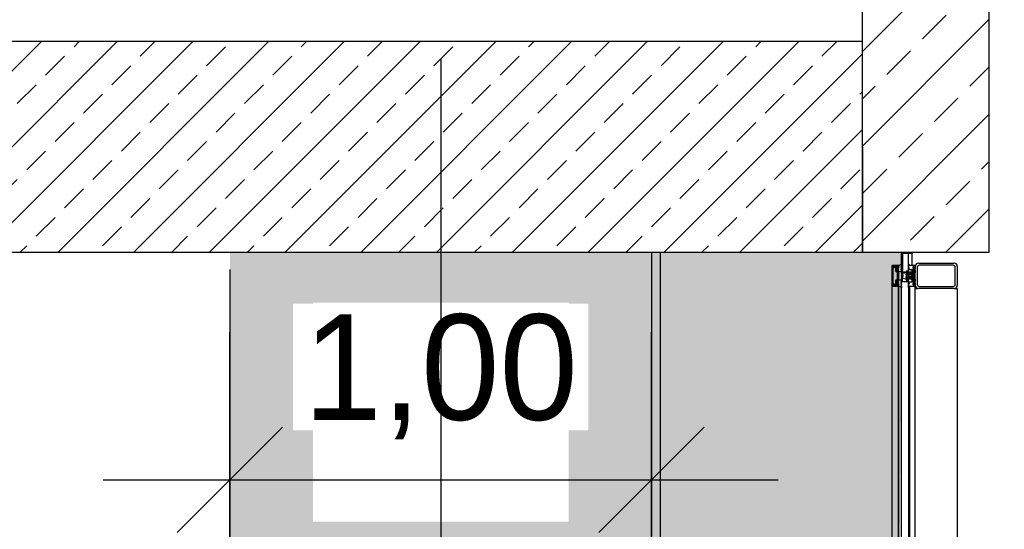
# Model space of a CAD drawing. Extents: x -805 to 3526, y -961 to 1039.
# Tile 289 of 471: x 1257.5 to 1259.83, y 34.62 to 35.83. Entities that reach past the tile are written whole.
import ezdxf
from ezdxf import colors
from ezdxf.entities.mleader import LeaderData, LeaderLine
from ezdxf.math import Vec2, Vec3

# ---------------------------------------------------------------- set-up
doc = ezdxf.new("R2010")
doc.units = 0
doc.linetypes.add('AUSGEZOGEN', pattern=[2, 1, 1])
doc.linetypes.add('VERDECKT2', pattern=[4.7625, 3.175, -1.5875])
doc.layers.get('0').update_dxf_attribs({"color": 251})
doc.layers.add('TTK-B-Bestand', color=252, linetype='Continuous', lineweight=35)
doc.layers.add('TTK-P-Treppe unten', color=12, linetype='Continuous', lineweight=25)
for name, color, linetype in [('TTK-P-Aufzug', 251, 'Continuous'), ('TTK-P-Bahnsteig', 12, 'Continuous'), ('TTK-P-Planung', 12, 'Continuous'), ('TTK-P-Schraffur', 42, 'Continuous'), ('TTK-P-TEXT', 12, 'AUSGEZOGEN')]:
    doc.layers.add(name, color=color, linetype=linetype)
doc.styles.add('AKG DIN 6776', font='AKG_DIN67.TTF')
doc.dimstyles.new('TTK', dxfattribs={"dimtxt": 2.5, "dimasz": 2.5, "dimexe": 3.5, "dimexo": 0.1, "dimgap": 1, "dimtad": 1, "dimzin": 0, "dimtxsty": 'AKG DIN 6776', "dimblk": 'OBLIQUE', "dimcen": -0.09, "dimdle": 3, "dimclrd": 256, "dimclre": 256, "dimclrt": 256, "dimadec": 3, "dimazin": 0, "dimtfac": 1, "dimtofl": 0, "dimtmove": 0, "dimatfit": 3, "dimldrblk": 'OBLIQUE', "dimfxl": 7, "dimfxlon": 1, "dimtolj": 1, "dimtzin": 0, "dimlwd": -1, "dimlwe": -1, "dimarcsym": 0})
doc.dimstyles.new('TTK$6', dxfattribs={"dimtxt": 2.5, "dimasz": 2.5, "dimexe": 3.5, "dimexo": 0.1, "dimgap": 1, "dimtad": 1, "dimzin": 0, "dimtxsty": 'AKG DIN 6776', "dimblk": 'OBLIQUE', "dimcen": -0.09, "dimdle": 3, "dimse1": 1, "dimse2": 1, "dimclrd": 256, "dimclre": 256, "dimclrt": 256, "dimadec": 3, "dimazin": 0, "dimtfac": 1, "dimtofl": 0, "dimtmove": 0, "dimatfit": 3, "dimldrblk": 'OBLIQUE', "dimfxl": 7, "dimfxlon": 1, "dimtolj": 1, "dimtzin": 0, "dimlwd": -1, "dimlwe": -1, "dimarcsym": 0})

# ---------------------------------------------------------------- blocks, each defined once
blk = doc.blocks.new('_OBLIQUE')
at = {"color": 0, "linetype": 'ByBlock'}
blk.add_line((-0.5, -0.5), (0.5, 0.5), dxfattribs=at)
blk = doc.blocks.new('*D661')
at = {"layer": 'DEFPOINTS', "color": 0}
for p in [(1258.9981, 34.7367), (1257.9981, 32.0952), (1258.9981, 32.0952)]:
    blk.add_point(p, dxfattribs=at)
at = {"layer": 'TTK-P-Treppe unten'}
for p, q in [((1257.9981, 34.0367), (1257.9981, 35.0867)), ((1258.9981, 34.0367), (1258.9981, 35.0867)), ((1257.6981, 34.7367), (1259.2981, 34.7367))]:
    blk.add_line(p, q, dxfattribs=at)
at = {"layer": 'TTK-P-Treppe unten', "xscale": 0.25, "yscale": 0.25, "zscale": 0.25, "rotation": 180}
blk.add_blockref('_OBLIQUE', (1257.9981, 34.7367), dxfattribs=at)
at = {"layer": 'TTK-P-Treppe unten', "xscale": 0.25, "yscale": 0.25, "zscale": 0.25}
blk.add_blockref('_OBLIQUE', (1258.9981, 34.7367), dxfattribs=at)
at = {"layer": 'TTK-P-Treppe unten', "insert": (1258.4981, 34.9804), "char_height": 0.25, "attachment_point": 5, "style": 'AKG DIN 6776', "bg_fill": 3, "box_fill_scale": 1.1, "bg_fill_color": 256, "bg_fill_true_color": 13158600, "bg_fill_transparency": 0}
blk.add_mtext('\\A1;1,00', dxfattribs=at)
blk = doc.blocks.new('_None')
blk = doc.blocks.new('*D549')
at = {"layer": 'DEFPOINTS', "color": 0}
for p in [(1594.653, 36.7397), (1594.3062, 36.5752), (8.2233, 0)]:
    blk.add_point(p, dxfattribs=at)
at = {"layer": 'TTK-B-Bestand', "insert": (1594.1093, 36.9835), "char_height": 0.25, "attachment_point": 5, "style": 'AKG DIN 6776'}
blk.add_mtext('\\A1;36,588', dxfattribs=at)
blk = doc.blocks.new('*D548')
at = {"layer": 'DEFPOINTS', "color": 0}
for p in [(1585.5366, 36.7706), (1585.0459, 36.614), (-0.8681, 0.0309)]:
    blk.add_point(p, dxfattribs=at)
at = {"layer": 'TTK-B-Bestand', "insert": (1585.0178, 37.0144), "char_height": 0.25, "attachment_point": 5, "style": 'AKG DIN 6776'}
blk.add_mtext('\\A1;36,621', dxfattribs=at)
blk = doc.blocks.new('*D644')
at = {"layer": 'DEFPOINTS', "color": 0}
for p in [(1262.4981, 39.3456), (1259.7981, 39.2843), (1262.4981, 35.7266)]:
    blk.add_point(p, dxfattribs=at)
at = {"layer": 'TTK-P-Treppe unten'}
for p, q in [((1259.7981, 39.2943), (1259.7981, 39.6956)), ((1262.4981, 38.6456), (1262.4981, 39.6956)), ((1259.4981, 39.3456), (1262.7981, 39.3456))]:
    blk.add_line(p, q, dxfattribs=at)
at = {"layer": 'TTK-P-Treppe unten', "xscale": 0.25, "yscale": 0.25, "zscale": 0.25, "rotation": 180}
blk.add_blockref('_OBLIQUE', (1259.7981, 39.3456), dxfattribs=at)
at = {"layer": 'TTK-P-Treppe unten', "xscale": 0.25, "yscale": 0.25, "zscale": 0.25}
blk.add_blockref('_OBLIQUE', (1262.4981, 39.3456), dxfattribs=at)
at = {"layer": 'TTK-P-Treppe unten', "insert": (1261.1481, 39.5894), "char_height": 0.25, "attachment_point": 5, "style": 'AKG DIN 6776', "bg_fill": 3, "box_fill_scale": 1.1, "bg_fill_color": 256, "bg_fill_true_color": 13158600, "bg_fill_transparency": 0}
blk.add_mtext('\\A1;2,70', dxfattribs=at)
blk = doc.blocks.new('*D545')
at = {"layer": 'DEFPOINTS', "color": 0}
for p in [(1259.6018, 37.4765), (1259.6991, 37.3874), (0.198, 0.0396)]:
    blk.add_point(p, dxfattribs=at)
at = {"layer": 'TTK-P-Treppe unten', "insert": (1259.1455, 37.7204), "char_height": 0.25, "attachment_point": 5, "style": 'AKG DIN 6776'}
blk.add_mtext('\\A1;37,35', dxfattribs=at)
blk = doc.blocks.new('*D536')
at = {"layer": 'DEFPOINTS', "color": 0}
for p in [(1593.4264, 36.6522), (1593.9095, 36.6522), (733.0659, 0.1071)]:
    blk.add_point(p, dxfattribs=at)
at = {"layer": 'TTK-P-TEXT', "insert": (1594.4538, 36.896), "char_height": 0.25, "attachment_point": 5, "style": 'AKG DIN 6776'}
blk.add_mtext('\\A1;36,589', dxfattribs=at)

msp = doc.modelspace()

# ---------------------------------------------------------------- hatches: boundary and pattern name
at = {"layer": 'TTK-P-Aufzug'}
h = msp.add_hatch(dxfattribs=at)
h.set_pattern_fill('ANSI33', color=251, scale=0.025)
h.set_pattern_definition([(45, (1358.17037, 10.7206), (-0.1122532, 0.1122532), []), (45, (1358.28263, 10.7206), (-0.1122532, 0.1122532), [0.079375, -0.0396875])])
h.paths.add_polyline_path([(1262.7981, 32.1122), (1262.4981, 32.1122), (1262.4981, 36.4448), (1262.5201, 36.4448), (1262.5201, 36.4848), (1262.4981, 36.4848), (1262.4981, 37.3978), (1262.7981, 37.3978)])
h.paths.add_polyline_path([(1262.4981, 32.1122), (1262.7981, 32.1122), (1262.7981, 29.7748), (1259.4981, 29.7748), (1259.4981, 31.6248), (1259.7981, 31.6248), (1259.7981, 31.5248), (1259.7761, 31.5248), (1259.7761, 31.4848), (1259.7981, 31.4848), (1259.7981, 30.2748), (1262.4981, 30.2748)])
h.paths.add_polyline_path([(1259.7981, 35.2748), (1259.4981, 35.2748), (1259.4981, 36.5316), (1259.6001, 36.5316), (1259.6034, 37.3478), (1259.7301, 36.5376), (1259.7301, 36.3889), (1259.7314, 37.3478), (1259.7474, 37.3478), (1259.7461, 36.3889), (1259.7461, 36.5324), (1259.7981, 36.5324)])
h.paths.add_polyline_path([(1259.7301, 36.5376), (1259.6034, 37.3478), (1259.6046, 37.3478), (1259.6786, 37.3478), (1259.7338, 37.3478)], flags=17)
h.paths.add_polyline_path([(1259.4981, 36.5848), (1259.4981, 37.3478), (1259.6001, 37.3478), (1259.6001, 36.5316), (1259.4981, 36.5316)], flags=17)
h.paths.add_polyline_path([(1259.7461, 37.3478), (1259.7981, 37.3478), (1259.7981, 36.5324), (1259.7461, 36.5324)], flags=16)
at = {"layer": 'TTK-P-Schraffur'}
h = msp.add_hatch(dxfattribs=at)
h.set_pattern_fill('ANSI33', color=251, scale=0.02)
h.set_pattern_definition([(45, (1257.38157, 33.62966), (-0.0898026, 0.0898026), []), (45, (1257.47138, 33.62966), (-0.0898026, 0.0898026), [0.0635, -0.03175])])
h.paths.add_polyline_path([(1252.9781, 35.2749), (1252.9781, 35.7749), (1250.7408, 35.7749), (1249.0816, 36.6518), (1249.0814, 37.5118), (1248.7817, 37.5113), (1248.7816, 36.2549), (1250.6358, 35.2749)])
h.paths.add_polyline_path([(1252.9981, 35.7749), (1252.9981, 35.2749), (1259.4981, 35.2749), (1259.4981, 35.7749)])
at = {"layer": 'TTK-P-Treppe unten', "transparency": 33554457}
h = msp.add_hatch(color=251, dxfattribs=at)
h.dxf.hatch_style = 1
h.paths.add_polyline_path([(1259.591, 35.2749), (1257.9981, 35.2749), (1257.9981, 31.6749), (1259.4981, 31.6749), (1259.4981, 31.9248), (1259.569, 31.9248)])
h.paths.add_polyline_path([(1258.1954, 34.6377), (1258.8014, 34.6377), (1258.8014, 35.1561), (1258.1954, 35.1561)], flags=16)
h.paths.add_polyline_path([(1258.4543, 32.7502), (1259.0425, 32.7502), (1259.0425, 33.2686), (1258.4543, 33.2686)], flags=16)

# ---------------------------------------------------------------- linework, layer by layer
at = {"layer": 'TTK-P-Aufzug', "color": 251}
for p, q in [((1259.4981, 35.2748), (1259.4981, 37.5078)), ((1259.7981, 37.3078), (1259.7981, 35.2748)), ((1259.4981, 35.5248), (1259.4981, 35.2748)), ((1259.7981, 35.2748), (1259.4981, 35.2748)), ((1259.6076, 35.2479), (1259.6076, 35.2728)), ((1259.616, 35.2448), (1259.616, 35.2728)), ((1259.569, 35.1955), (1259.569, 35.2443)), ((1259.5695, 35.2448), (1259.5835, 35.2448)), ((1259.5703, 35.243), (1259.5703, 35.1966)), ((1259.5718, 35.2435), (1259.5708, 35.2435)), ((1259.5723, 35.2396), (1259.5723, 35.243)), ((1259.5791, 35.2438), (1259.5733, 35.2435)), ((1259.5733, 35.2435), (1259.5733, 35.2395)), ((1259.5738, 35.242), (1259.5787, 35.2433)), ((1259.5772, 35.2409), (1259.5739, 35.2409)), ((1259.5772, 35.2311), (1259.5772, 35.2409)), ((1259.5787, 35.2386), (1259.5787, 35.2314)), ((1259.5794, 35.243), (1259.5791, 35.2438)), ((1259.5795, 35.2334), (1259.5795, 35.2372)), ((1259.5799, 35.238), (1259.582, 35.2393)), ((1259.5819, 35.2313), (1259.5799, 35.2325)), ((1259.5837, 35.2439), (1259.5806, 35.2426)), ((1259.5808, 35.242), (1259.584, 35.2433)), ((1259.581, 35.237), (1259.581, 35.2336)), ((1259.5828, 35.2414), (1259.5813, 35.2408)), ((1259.5835, 35.2375), (1259.5815, 35.2375)), ((1259.5815, 35.233), (1259.5834, 35.233)), ((1259.5835, 35.232), (1259.5819, 35.2313)), ((1259.582, 35.2393), (1259.5834, 35.2385)), ((1259.5828, 35.2386), (1259.5828, 35.2414)), ((1259.584, 35.2391), (1259.5828, 35.2386)), ((1259.5828, 35.2289), (1259.5828, 35.2318)), ((1259.5828, 35.2318), (1259.584, 35.2311)), ((1259.584, 35.239), (1259.584, 35.2449)), ((1259.584, 35.2433), (1259.584, 35.2391)), ((1259.584, 35.2335), (1259.584, 35.237)), ((1259.584, 35.2295), (1259.584, 35.2315)), ((1259.584, 35.2311), (1259.584, 35.2086)), ((1259.5909, 35.2412), (1259.5895, 35.2382)), ((1259.5895, 35.2382), (1259.5908, 35.2374)), ((1259.5908, 35.2374), (1259.5895, 35.2366)), ((1259.5895, 35.2366), (1259.5909, 35.2335)), ((1259.5908, 35.2428), (1259.5896, 35.2416)), ((1259.5896, 35.2416), (1259.5896, 35.2401)), ((1259.5896, 35.2401), (1259.5904, 35.2415)), ((1259.5904, 35.2332), (1259.5896, 35.2347)), ((1259.5896, 35.2347), (1259.5896, 35.233)), ((1259.5896, 35.233), (1259.5908, 35.2325)), ((1259.5908, 35.2325), (1259.5896, 35.2312)), ((1259.5896, 35.2312), (1259.5907, 35.2302)), ((1259.591, 35.2448), (1259.59, 35.2439)), ((1259.5901, 35.2431), (1259.5908, 35.2428)), ((1259.591, 35.248), (1259.591, 35.2448)), ((1259.591, 35.2328), (1259.591, 35.2068)), ((1259.593, 35.2068), (1259.593, 35.2328)), ((1259.602, 35.2286), (1259.6052, 35.2321)), ((1259.6058, 35.2315), (1259.6029, 35.2278)), ((1259.6072, 35.2459), (1259.607, 35.2484)), ((1259.607, 35.2363), (1259.6071, 35.2402)), ((1259.609, 35.2431), (1259.6072, 35.2459)), ((1259.6073, 35.2427), (1259.609, 35.2431)), ((1259.6081, 35.2417), (1259.6073, 35.2419)), ((1259.6076, 35.2428), (1259.6076, 35.2452)), ((1259.6076, 35.2407), (1259.6076, 35.2418)), ((1259.6076, 35.2279), (1259.6076, 35.2366)), ((1259.6079, 35.2477), (1259.6081, 35.2465)), ((1259.6082, 35.2396), (1259.608, 35.2368)), ((1259.6085, 35.2365), (1259.6085, 35.2379)), ((1259.6115, 35.2343), (1259.6088, 35.2343)), ((1259.6101, 35.2448), (1259.623, 35.2448)), ((1259.6126, 35.2343), (1259.6115, 35.2343)), ((1259.615, 35.2343), (1259.6126, 35.2343)), ((1259.616, 35.2304), (1259.616, 35.2333)), ((1259.6178, 35.2401), (1259.6178, 35.2387)), ((1259.6178, 35.2387), (1259.6186, 35.2375)), ((1259.6204, 35.2348), (1259.618, 35.2346)), ((1259.618, 35.2346), (1259.618, 35.2304)), ((1259.6181, 35.2399), (1259.6191, 35.2405)), ((1259.6181, 35.2386), (1259.6181, 35.2399)), ((1259.6191, 35.2374), (1259.6181, 35.2386)), ((1259.6186, 35.2375), (1259.6201, 35.2375)), ((1259.6197, 35.241), (1259.6188, 35.2411)), ((1259.6189, 35.2242), (1259.62, 35.2331)), ((1259.6191, 35.2405), (1259.6191, 35.2394)), ((1259.6191, 35.2394), (1259.6203, 35.2394)), ((1259.6205, 35.2383), (1259.6191, 35.2374)), ((1259.6197, 35.2339), (1259.6205, 35.2349)), ((1259.6206, 35.2336), (1259.6197, 35.2339)), ((1259.6208, 35.2312), (1259.6199, 35.2241)), ((1259.6201, 35.2375), (1259.6204, 35.2348)), ((1259.6203, 35.2394), (1259.6213, 35.2403)), ((1259.6205, 35.2349), (1259.6205, 35.2383)), ((1259.6218, 35.2315), (1259.6206, 35.2336)), ((1259.6207, 35.233), (1259.6218, 35.231)), ((1259.6218, 35.231), (1259.6208, 35.2312)), ((1259.6213, 35.2403), (1259.623, 35.2403)), ((1259.6218, 35.2304), (1259.6218, 35.2315)), ((1259.623, 35.2373), (1259.622, 35.2373)), ((1259.622, 35.2373), (1259.622, 35.2341)), ((1259.622, 35.2341), (1259.623, 35.2324)), ((1259.623, 35.2448), (1259.623, 35.2406)), ((1259.623, 35.1973), (1259.623, 35.2423)), ((1259.623, 35.2403), (1259.623, 35.2373)), ((1259.623, 35.2324), (1259.623, 35.2274)), ((1259.628, 35.2398), (1259.628, 35.1998)), ((1259.6305, 35.2498), (1259.7155, 35.2498)), ((1259.713, 35.2448), (1259.633, 35.2448)), ((1259.718, 35.1998), (1259.718, 35.2398)), ((1259.723, 35.2423), (1259.723, 35.1973)), ((1259.5771, 35.1989), (1259.5771, 35.2086)), ((1259.5804, 35.2282), (1259.578, 35.2294)), ((1259.578, 35.2102), (1259.5804, 35.2115)), ((1259.5786, 35.2083), (1259.5786, 35.2012)), ((1259.5828, 35.2107), (1259.5791, 35.2091)), ((1259.5792, 35.2305), (1259.5828, 35.2289)), ((1259.5799, 35.2073), (1259.5819, 35.2085)), ((1259.581, 35.2124), (1259.581, 35.2274)), ((1259.5819, 35.2085), (1259.5835, 35.2078)), ((1259.5828, 35.2079), (1259.5828, 35.2107)), ((1259.584, 35.2086), (1259.5828, 35.2079)), ((1259.5898, 35.2295), (1259.584, 35.2295)), ((1259.584, 35.2083), (1259.584, 35.2103)), ((1259.584, 35.2103), (1259.5898, 35.2103)), ((1259.5907, 35.2096), (1259.5896, 35.2086)), ((1259.5896, 35.2086), (1259.5908, 35.2073)), ((1259.5907, 35.2302), (1259.5898, 35.2295)), ((1259.5898, 35.2103), (1259.5907, 35.2096)), ((1259.593, 35.2283), (1259.591, 35.2283)), ((1259.602, 35.2283), (1259.593, 35.2283)), ((1259.5946, 35.2203), (1259.5931, 35.2241)), ((1259.5931, 35.2156), (1259.5946, 35.2194)), ((1259.5936, 35.2259), (1259.6017, 35.2278)), ((1259.6019, 35.2118), (1259.5936, 35.2138)), ((1259.602, 35.2248), (1259.602, 35.2149)), ((1259.602, 35.2224), (1259.602, 35.2237)), ((1259.6035, 35.2224), (1259.602, 35.2224)), ((1259.602, 35.2159), (1259.602, 35.2172)), ((1259.602, 35.2172), (1259.6035, 35.2172)), ((1259.6052, 35.2076), (1259.602, 35.2111)), ((1259.6029, 35.2278), (1259.6119, 35.2278)), ((1259.612, 35.2118), (1259.6029, 35.2118)), ((1259.6029, 35.2118), (1259.6058, 35.2082)), ((1259.6121, 35.2258), (1259.603, 35.2258)), ((1259.603, 35.2138), (1259.612, 35.2138)), ((1259.6143, 35.2283), (1259.6033, 35.2283)), ((1259.6035, 35.2237), (1259.6035, 35.2224)), ((1259.6035, 35.2216), (1259.6035, 35.2232)), ((1259.6149, 35.2216), (1259.6035, 35.2216)), ((1259.6035, 35.2164), (1259.6035, 35.2179)), ((1259.6035, 35.2179), (1259.6149, 35.2179)), ((1259.6035, 35.2172), (1259.6035, 35.2159)), ((1259.604, 35.2257), (1259.616, 35.2257)), ((1259.6163, 35.2242), (1259.604, 35.2242)), ((1259.604, 35.2154), (1259.6163, 35.2154)), ((1259.616, 35.2139), (1259.604, 35.2139)), ((1259.6043, 35.224), (1259.6153, 35.224)), ((1259.6153, 35.2155), (1259.6043, 35.2156)), ((1259.6076, 35.2256), (1259.6076, 35.2258)), ((1259.6076, 35.2239), (1259.6076, 35.2242)), ((1259.6076, 35.2179), (1259.6076, 35.2216)), ((1259.6076, 35.2154), (1259.6076, 35.2156)), ((1259.6076, 35.2139), (1259.6076, 35.2139)), ((1259.6076, 35.2031), (1259.6076, 35.2118)), ((1259.6119, 35.2278), (1259.6141, 35.2282)), ((1259.612, 35.2138), (1259.6145, 35.2134)), ((1259.6141, 35.2115), (1259.612, 35.2118)), ((1259.6145, 35.2262), (1259.6121, 35.2258)), ((1259.6158, 35.2204), (1259.6149, 35.2216)), ((1259.6149, 35.2179), (1259.6158, 35.2192)), ((1259.616, 35.2257), (1259.616, 35.2271)), ((1259.616, 35.2237), (1259.616, 35.2242)), ((1259.616, 35.2236), (1259.618, 35.2198)), ((1259.618, 35.2198), (1259.616, 35.216)), ((1259.616, 35.2154), (1259.616, 35.2159)), ((1259.616, 35.2126), (1259.616, 35.2139)), ((1259.616, 35.2063), (1259.616, 35.2092)), ((1259.6184, 35.2203), (1259.6163, 35.2242)), ((1259.6163, 35.2154), (1259.6184, 35.2193)), ((1259.6178, 35.2246), (1259.6197, 35.221)), ((1259.6197, 35.2186), (1259.6178, 35.215)), ((1259.618, 35.2093), (1259.618, 35.2051)), ((1259.62, 35.2065), (1259.6189, 35.2154)), ((1259.6204, 35.2198), (1259.6193, 35.2219)), ((1259.6193, 35.2177), (1259.6204, 35.2198)), ((1259.6199, 35.2155), (1259.6207, 35.2085)), ((1259.6201, 35.2226), (1259.6209, 35.2204)), ((1259.6209, 35.2192), (1259.6201, 35.217)), ((1259.6206, 35.2061), (1259.6218, 35.2082)), ((1259.6207, 35.2085), (1259.6218, 35.2086)), ((1259.6218, 35.2086), (1259.6207, 35.2066)), ((1259.6209, 35.2297), (1259.6218, 35.2304)), ((1259.6218, 35.2093), (1259.6209, 35.21)), ((1259.6218, 35.2082), (1259.6218, 35.2093)), ((1259.623, 35.2274), (1259.6222, 35.2283)), ((1259.6222, 35.2114), (1259.623, 35.2123)), ((1259.623, 35.2123), (1259.623, 35.2073)), ((1259.569, 34.1993), (1259.569, 35.1948)), ((1259.569, 35.1948), (1259.5694, 35.1948)), ((1259.5834, 35.1948), (1259.5695, 35.1948)), ((1259.5708, 35.1961), (1259.5718, 35.1961)), ((1259.5723, 35.1966), (1259.5723, 35.2001)), ((1259.5733, 35.2001), (1259.5733, 35.1961)), ((1259.5733, 35.1961), (1259.5791, 35.1958)), ((1259.5738, 35.1989), (1259.5771, 35.1989)), ((1259.5786, 35.1963), (1259.5738, 35.1976)), ((1259.5791, 35.1958), (1259.5794, 35.1968)), ((1259.5795, 35.2026), (1259.5795, 35.2064)), ((1259.582, 35.2005), (1259.5799, 35.2018)), ((1259.5806, 35.1971), (1259.5836, 35.1958)), ((1259.5839, 35.1963), (1259.5807, 35.1977)), ((1259.581, 35.2063), (1259.581, 35.2028)), ((1259.5813, 35.1989), (1259.5828, 35.1983)), ((1259.5834, 35.2068), (1259.5815, 35.2068)), ((1259.5815, 35.2023), (1259.5835, 35.2023)), ((1259.5834, 35.2013), (1259.582, 35.2005)), ((1259.5828, 35.1983), (1259.5828, 35.2011)), ((1259.5828, 35.2011), (1259.5839, 35.2006)), ((1259.5834, 34.1998), (1259.5834, 35.1948)), ((1259.5837, 35.1948), (1259.584, 35.1948)), ((1259.5839, 35.2006), (1259.5839, 35.1963)), ((1259.584, 35.2028), (1259.584, 35.2063)), ((1259.584, 35.1949), (1259.584, 35.2008)), ((1259.584, 35.1948), (1259.584, 35.1948)), ((1259.584, 35.1948), (1259.584, 34.1999)), ((1259.584, 35.1948), (1259.584, 34.1999)), ((1259.5909, 35.2063), (1259.5895, 35.2032)), ((1259.5895, 35.2032), (1259.5908, 35.2024)), ((1259.5908, 35.2024), (1259.5895, 35.2016)), ((1259.5895, 35.2016), (1259.5909, 35.1986)), ((1259.5908, 35.2073), (1259.5896, 35.2068)), ((1259.5896, 35.2068), (1259.5896, 35.2051)), ((1259.5896, 35.2051), (1259.5904, 35.2066)), ((1259.5904, 35.1983), (1259.5896, 35.1997)), ((1259.5896, 35.1997), (1259.5896, 35.1982)), ((1259.5896, 35.1982), (1259.5908, 35.197)), ((1259.59, 35.1959), (1259.591, 35.195)), ((1259.5908, 35.197), (1259.5901, 35.1967)), ((1259.591, 34.1878), (1259.591, 35.2068)), ((1259.591, 35.2068), (1259.607, 35.2068)), ((1259.591, 35.195), (1259.591, 35.1918)), ((1259.607, 35.2068), (1259.607, 34.1878)), ((1259.6071, 35.1995), (1259.607, 35.2034)), ((1259.607, 35.1948), (1259.6078, 35.1948)), ((1259.607, 35.1913), (1259.6071, 35.1938)), ((1259.6071, 35.1938), (1259.609, 35.1965)), ((1259.6073, 35.1978), (1259.608, 35.198)), ((1259.609, 35.1965), (1259.6073, 35.197)), ((1259.6076, 35.1978), (1259.6076, 35.1988)), ((1259.6076, 35.1948), (1259.6076, 35.1969)), ((1259.6081, 35.1932), (1259.6079, 35.192)), ((1259.608, 35.2029), (1259.6082, 35.2002)), ((1259.6086, 35.2018), (1259.6086, 35.2031)), ((1259.6088, 35.2053), (1259.6114, 35.2053)), ((1259.623, 35.1948), (1259.6102, 35.1948)), ((1259.6102, 34.1998), (1259.6102, 35.1948)), ((1259.6114, 35.2053), (1259.615, 35.2053)), ((1259.6186, 35.2023), (1259.6178, 35.2011)), ((1259.6178, 35.2011), (1259.6178, 35.1997)), ((1259.618, 35.2051), (1259.6204, 35.2048)), ((1259.6181, 35.2011), (1259.6191, 35.2023)), ((1259.6181, 35.1998), (1259.6181, 35.2011)), ((1259.6191, 35.1992), (1259.6181, 35.1998)), ((1259.6201, 35.2023), (1259.6186, 35.2023)), ((1259.6188, 35.1986), (1259.6197, 35.1988)), ((1259.6191, 35.2023), (1259.6205, 35.2014)), ((1259.6203, 35.2003), (1259.6191, 35.2003)), ((1259.6191, 35.2003), (1259.6191, 35.1992)), ((1259.6197, 35.2058), (1259.6206, 35.2061)), ((1259.6205, 35.2048), (1259.6197, 35.2058)), ((1259.6204, 35.2048), (1259.6201, 35.2023)), ((1259.6213, 35.1994), (1259.6203, 35.2003)), ((1259.6205, 35.2014), (1259.6205, 35.2048)), ((1259.623, 35.1994), (1259.6213, 35.1994)), ((1259.623, 35.2073), (1259.622, 35.2056)), ((1259.622, 35.2056), (1259.622, 35.2024)), ((1259.622, 35.2024), (1259.623, 35.2024)), ((1259.623, 35.2024), (1259.623, 35.1994)), ((1259.623, 35.1991), (1259.623, 35.1948)), ((1259.623, 34.1998), (1259.623, 35.1948)), ((1259.623, 34.2048), (1259.623, 35.1898)), ((1259.623, 35.1898), (1259.6305, 35.1898)), ((1259.7155, 35.1898), (1259.6305, 35.1898)), ((1259.633, 35.1948), (1259.713, 35.1948)), ((1259.7155, 35.1898), (1259.723, 35.1898)), ((1259.723, 35.1898), (1259.723, 34.2048))]:
    msp.add_line(p, q, dxfattribs=at)
at = {"layer": 'TTK-P-Aufzug', "color": 251, "lineweight": 25}
for p, q in [((1259.591, 35.2328), (1259.591, 35.2748)), ((1259.591, 35.2748), (1259.616, 35.2748)), ((1259.616, 35.2728), (1259.593, 35.2728)), ((1259.593, 35.2728), (1259.593, 35.2328)), ((1259.616, 35.2748), (1259.616, 35.2728)), ((1259.593, 35.2328), (1259.591, 35.2328))]:
    msp.add_line(p, q, dxfattribs=at)
at = {"layer": 'TTK-P-Aufzug', "color": 251}
for centre, radius, start, end in [((1259.5695, 35.2443), 0.0005, 82.5632, 180), ((1259.5708, 35.243), 0.0005, 90, 179.9833), ((1259.5718, 35.243), 0.0005, 0, 89.9828), ((1259.5728, 35.2395), 0.0005, 176.2836, 269.9828), ((1259.5728, 35.2395), 0.0005, 269.9828, 0), ((1259.5739, 35.2415), 0.00055, 98.0851, 270), ((1259.5792, 35.2311), 0.002, 180, 234.9828), ((1259.5802, 35.2433), 0.0015, 179.9828, 293.2323), ((1259.5807, 35.2386), 0.002, 95.9619, 180), ((1259.5797, 35.2314), 0.001, 176.2368, 241.7214), ((1259.5802, 35.2435), 0.001, 209.9322, 293.1084), ((1259.5805, 35.2372), 0.001, 120.9509, 179.9828), ((1259.5805, 35.2334), 0.001, 180, 239.0155), ((1259.5802, 35.2433), 0.0028, 275.9619, 293.2668), ((1259.5815, 35.237), 0.0005, 87.1909, 180), ((1259.5815, 35.2335), 0.0005, 176.2836, 270), ((1259.5835, 35.239), 0.0005, 268.5953, 0), ((1259.5835, 35.2335), 0.0005, 267.1909, 0), ((1259.5835, 35.2443), 0.0005, 293.1084, 90), ((1259.5835, 35.237), 0.0005, 356.2836, 90), ((1259.5835, 35.2315), 0.0005, 357.4614, 90), ((1259.5822, 35.2564), 0.0116, 278.6541, 314.8767), ((1259.5903, 35.2436), 0.0005, 131.2065, 244.9828), ((1259.5907, 35.2481), 0.000307, 344.7362, 166.7958), ((1259.5906, 35.2414), 0.0003, 333.9749, 148.9749), ((1259.5906, 35.2334), 0.0003, 210.9907, 25.9907), ((1259.6055, 35.2318), 0.0004, 317.036, 137.036), ((1259.6071, 35.2476), 0.0008, 10.0488, 101.1544), ((1259.6074, 35.2423), 0.0004, 104.9828, 254.7854), ((1259.6072, 35.237), 0.0008, 252.7844, 341.9177), ((1259.6094, 35.2383), 0.003, 115.9932, 140.2428), ((1259.6075, 35.2365), 0.001, 284.9828, 0), ((1259.6088, 35.2354), 0.00103, 169.1949, 270), ((1259.6101, 35.2468), 0.002, 190.0488, 270), ((1259.6079, 35.2413), 0.0004, 295.9932, 64.8264), ((1259.6084, 35.2393), 0.0004, 335.7332, 112.3706), ((1259.6115, 35.2379), 0.003, 155.7332, 179.9828), ((1259.615, 35.2333), 0.001, 357.5835, 90), ((1259.6188, 35.2401), 0.001, 90.0172, 181.6998), ((1259.6194, 35.2388), 0.00219, 42.2206, 81.1166), ((1259.6203, 35.2328), 0.000423, 29.7162, 135.7801), ((1259.6285, 35.2007), 0.0403, 97.9065, 100.7518), ((1259.6305, 35.2423), 0.0075, 90, 180), ((1259.633, 35.2398), 0.005, 90, 180), ((1259.713, 35.2398), 0.005, 0, 90), ((1259.7155, 35.2423), 0.0075, 0, 90), ((1259.5791, 35.2086), 0.002, 124.9828, 179.9828), ((1259.5796, 35.2083), 0.001, 120.9828, 180), ((1259.58, 35.2273), 0.001, 5.419, 61.8501), ((1259.58, 35.2124), 0.001, 298.1155, 0), ((1259.5835, 35.2083), 0.0005, 270, 2.5386), ((1259.5942, 35.2247), 0.0013, 115.4828, 208.2578), ((1259.5942, 35.215), 0.0013, 151.7077, 244.4828), ((1259.5937, 35.2198), 0.001, 331.7077, 28.2578), ((1259.6028, 35.2278), 0.00107, 137.036, 181.6106), ((1259.6024, 35.2115), 0.000615, 148.1142, 222.9296), ((1259.603, 35.2248), 0.001, 89.989, 180), ((1259.604, 35.2237), 0.002, 90, 179.9828), ((1259.604, 35.2159), 0.002, 180, 269.9828), ((1259.603, 35.2148), 0.001, 175.5577, 270), ((1259.604, 35.2237), 0.0005, 83.108, 180), ((1259.6043, 35.2232), 0.0008, 90, 179.9828), ((1259.6043, 35.2164), 0.000801, 180, 269.9828), ((1259.604, 35.2159), 0.0005, 177.7352, 270), ((1259.6055, 35.2079), 0.0004, 222.9296, 42.9296), ((1259.6138, 35.2304), 0.0022, 279.4428, 0), ((1259.6138, 35.2093), 0.0022, 358.3707, 80.5228), ((1259.6138, 35.2304), 0.0042, 279.4428, 359.9828), ((1259.6138, 35.2093), 0.0042, 0, 80.6187), ((1259.6153, 35.2232), 0.0008, 27.5671, 89.9828), ((1259.6153, 35.2163), 0.0008, 270, 332.3985), ((1259.615, 35.2198), 0.001, 323.6191, 36.3464), ((1259.616, 35.2237), 0.002, 27.5671, 89.9828), ((1259.616, 35.2159), 0.002, 270, 332.3985), ((1259.6175, 35.2198), 0.001, 332.3985, 27.5671), ((1259.6228, 35.2237), 0.004, 172.7481, 207.1027), ((1259.6228, 35.2159), 0.004, 152.8628, 187.2175), ((1259.6175, 35.2198), 0.0025, 332.3985, 27.5671), ((1259.6228, 35.2237), 0.003, 172.7481, 202.1548), ((1259.6228, 35.2159), 0.003, 157.8108, 187.2175), ((1259.6178, 35.2254), 0.00529, 32.9653, 53.3664), ((1259.6195, 35.2198), 0.0016, 337.8108, 22.1548), ((1259.6178, 35.2143), 0.00529, 306.6336, 327.0347), ((1259.5695, 35.1953), 0.000504, 162.7758, 270), ((1259.5708, 35.1966), 0.0005, 180, 269.9828), ((1259.5718, 35.1966), 0.0005, 270, 359.9828), ((1259.5728, 35.2001), 0.0005, 89.9842, 180), ((1259.5728, 35.2001), 0.0005, 356.2704, 89.9842), ((1259.574, 35.1983), 0.000676, 105.0172, 254.9828), ((1259.5806, 35.2011), 0.002, 177.3393, 264.0036), ((1259.5801, 35.1963), 0.0015, 66.7332, 179.9828), ((1259.5802, 35.1962), 0.001, 66.8572, 142.506), ((1259.5805, 35.2064), 0.001, 120.9845, 180), ((1259.5805, 35.2026), 0.001, 180.0172, 239.0491), ((1259.5801, 35.1963), 0.0028, 66.7332, 84.0036), ((1259.5815, 35.2063), 0.0005, 90, 183.7164), ((1259.5815, 35.2028), 0.0005, 180, 272.8091), ((1259.5835, 35.2063), 0.0005, 0, 92.8091), ((1259.5835, 35.2008), 0.0005, 0, 91.4047), ((1259.5835, 35.1953), 0.000496, 262.4726, 66.7822), ((1259.5835, 35.2028), 0.0005, 270, 3.7164), ((1259.5822, 35.1834), 0.0116, 45.1233, 81.3459), ((1259.5903, 35.1962), 0.0005, 115.0172, 228.7935), ((1259.5906, 35.2064), 0.0003, 334.0093, 149.0093), ((1259.5906, 35.1984), 0.0003, 211.0251, 26.0251), ((1259.5907, 35.1917), 0.000307, 193.2042, 15.2638), ((1259.6072, 35.2026), 0.0008, 18.0479, 107.1812), ((1259.6074, 35.1974), 0.0004, 107.7987, 254.9828), ((1259.6071, 35.1921), 0.0008, 258.8111, 349.9168), ((1259.6094, 35.2014), 0.003, 219.7228, 243.9724), ((1259.6088, 35.2043), 0.00098, 90, 189.3548), ((1259.6076, 35.2031), 0.00108, 359.4872, 77.1072), ((1259.6079, 35.1983), 0.0004, 292.2456, 63.9724), ((1259.6101, 35.1928), 0.002, 86.4349, 169.9168), ((1259.6085, 35.2004), 0.0004, 213.4748, 24.2324), ((1259.6116, 35.2018), 0.003, 180, 204.2324), ((1259.615, 35.2063), 0.001, 270, 0), ((1259.6188, 35.1996), 0.001, 178.3002, 269.9828), ((1259.6193, 35.2012), 0.00248, 278.8834, 311.9356), ((1259.6203, 35.2068), 0.000423, 224.1855, 330.2494), ((1259.6285, 35.239), 0.0403, 259.2138, 262.0571), ((1259.6305, 35.1973), 0.0075, 180, 270), ((1259.633, 35.1998), 0.005, 180, 270), ((1259.713, 35.1998), 0.005, 270, 0), ((1259.7155, 35.1973), 0.0075, 270, 0)]:
    msp.add_arc(centre, radius, start, end, dxfattribs=at)
at = {"layer": 'TTK-P-Planung', "color": 251}
for p, q in [((1259.4981, 35.7749), (1252.9981, 35.7749)), ((1259.7981, 35.2749), (1252.9981, 35.2749)), ((1258.9981, 35.2749), (1258.9981, 32.5749)), ((1259.0181, 35.2749), (1259.0181, 32.5749)), ((1257.9981, 35.2348), (1257.9981, 31.6748))]:
    msp.add_line(p, q, dxfattribs=at)

# ---------------------------------------------------------------- next in the draw order: dimensions: what is measured, and where the dimension line sits
at = {"layer": 'TTK-P-Treppe unten', "color": 251}
dim = msp.add_linear_dim(base=(1258.9981, 34.7367), p1=(1257.9981, 32.0952), p2=(1258.9981, 32.0952), dimstyle='TTK', override={"dimscale": 0, "dimtmove": 0, "dimtfill": 1}, dxfattribs=at)
dim.commit()
dim.dimension.update_dxf_attribs({"geometry": '*D661', "text_midpoint": (1258.4981, 34.7367), "dimtype": 160})

# ---------------------------------------------------------------- next in the draw order: linework, layer by layer
at = {"layer": 'TTK-P-Planung', "color": 251, "linetype": 'VERDECKT2'}
msp.add_line((1258.4981, 35.7348), (1258.4981, 31.0148), dxfattribs=at)

# ---------------------------------------------------------------- next in the draw order: dimensions: what is measured, and where the dimension line sits
at = {"layer": 'TTK-B-Bestand', "color": 251}
for feature_location, offset, origin, text, picture, middle in [((1585.0459, 36.614), (0.4461, 0.1576), (-0.8681, 0.0309), '36,621', '*D548', (1585.0178, 37.0144)), ((1594.3062, 36.5752), (0.2947, 0.1656), (8.2233, 0), '36,588', '*D549', (1594.1093, 36.9835))]:
    dim = msp.add_ordinate_dim(feature_location=feature_location, offset=offset, dtype=0, origin=origin, text=text, dimstyle='TTK$6', override={"dimscale": 0, "dimdec": 3, "dimtmove": 1, "dimfxlon": 0}, dxfattribs=at)
    dim.commit()
    dim.dimension.update_dxf_attribs({"geometry": picture, "text_midpoint": middle})

# ---------------------------------------------------------------- next in the draw order: leaders
at = {"layer": 'TTK-P-TEXT', "color": 251}
ml = msp.add_multileader_mtext('Standard', dxfattribs=at)
ml.set_content('\\A1;Bodenaustausch\\PFSS-Material nach ZTV SoB-StB20\\Pder Körnung 0/32 bis 0/45', color=256, style='AKG DIN 6776')
ml.set_leader_properties(color=162)
ml.set_arrow_properties(name='NONE')
ml.build(insert=Vec2(0, 0))
ml.multileader.update_dxf_attribs({"dogleg_length": 3, "arrow_head_size": 0.3, "scale": 0.1})
ctx = ml.context
ctx.base_point, ctx.scale, ctx.char_height, ctx.arrow_head_size, ctx.landing_gap_size, ctx.plane_origin = Vec3(1257.311, 38.9465), 0.1, 0.25, 0.3, 0.1, Vec3(1256.0166, 38.3855)
notes = []
notes.append((ctx, [(0, (1, 1, 0), (1257.011, 38.9821), (1, 0), 0.3, [(0, [(1256.0166, 38.3855)], 0, [])])]))
ctx.mtext.insert, ctx.mtext.flow_direction = Vec3(1257.411, 39.1071), 5
for ctx, leaders in notes:
    for number, flags, end, landing, length, lines in leaders:
        leader = LeaderData()
        leader.index, (leader.has_last_leader_line, leader.has_dogleg_vector, leader.attachment_direction) = number, flags
        leader.last_leader_point, leader.dogleg_vector, leader.dogleg_length = Vec3(end), Vec3(landing), length
        for number, points, colour, breaks in lines:
            line = LeaderLine()
            line.index, line.vertices, line.color, line.breaks = number, Vec3.list(points), colors.encode_raw_color(colour), breaks
            leader.lines.append(line)
        ctx.leaders.append(leader)

# ---------------------------------------------------------------- next in the draw order: dimensions: what is measured, and where the dimension line sits
at = {"layer": 'TTK-P-Treppe unten', "color": 251}
dim = msp.add_linear_dim(base=(1262.4981, 39.3456), p1=(1259.7981, 39.2843), p2=(1262.4981, 35.7266), dimstyle='TTK', override={"dimscale": 0, "dimtmove": 0, "dimtfill": 1}, dxfattribs=at)
dim.commit()
dim.dimension.update_dxf_attribs({"geometry": '*D644', "text_midpoint": (1261.1481, 39.3456), "dimtype": 160})

# ---------------------------------------------------------------- next in the draw order: linework, layer by layer
at = {"layer": 'TTK-P-Bahnsteig', "color": 251}
msp.add_circle((473.7851, 39.1322), 1000, dxfattribs=at)

# ---------------------------------------------------------------- next in the draw order: dimensions: what is measured, and where the dimension line sits
at = {"layer": 'TTK-P-TEXT', "color": 251}
dim = msp.add_ordinate_dim(feature_location=(1593.4264, 36.6522), offset=(0.4831, 0), dtype=0, origin=(733.0659, 0.1071), text='36,589', dimstyle='TTK$6', override={"dimscale": 0, "dimfxlon": 0}, dxfattribs=at)
dim.commit()
dim.dimension.update_dxf_attribs({"geometry": '*D536', "text_midpoint": (1594.4538, 36.896)})
at = {"layer": 'TTK-P-Treppe unten', "color": 251}
dim = msp.add_ordinate_dim(feature_location=(1259.6991, 37.3874), offset=(-0.0973, 0.0891), dtype=0, origin=(0.198, 0.0396), dimstyle='TTK$6', override={"dimscale": 0}, dxfattribs=at)
dim.commit()
dim.dimension.update_dxf_attribs({"geometry": '*D545', "text_midpoint": (1259.1455, 37.7204)})

doc.saveas('drawing.dxf')
